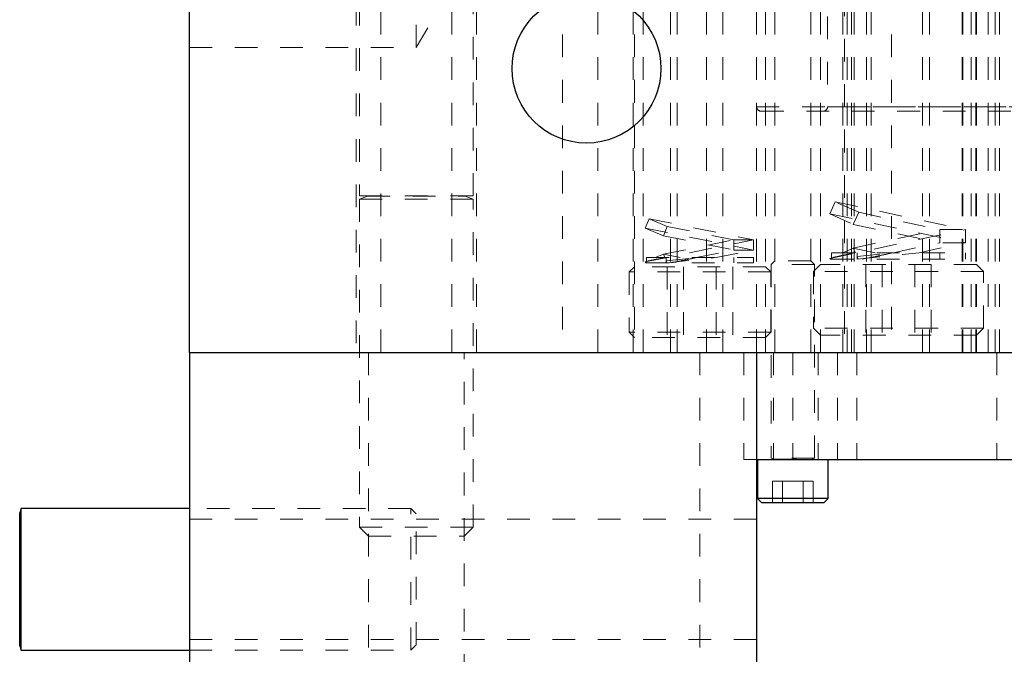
# Model space of a CAD drawing. Header units: inches. Extents: x 1802 to 2468, y -253 to -72.
# Tile 266 of 570: x 2067.22 to 2071.56, y -119.03 to -116.23. Entities that reach past the tile are written whole.
import ezdxf

# ---------------------------------------------------------------- set-up
doc = ezdxf.new("R2010")
doc.units = ezdxf.units.IN
doc.header["$LTSCALE"] = 0.5
doc.header["$MEASUREMENT"] = 0
doc.linetypes.add('HIDDEN', pattern=[0.225, 0.15, -0.075])
doc.layers.add('DSS-M-S', color=53, linetype='Continuous')
doc.layers.add('SVD-M-S', color=8, linetype='Continuous')

msp = doc.modelspace()

# ---------------------------------------------------------------- linework, layer by layer
at = {"layer": 'DSS-M-S', "linetype": 'HIDDEN', "lineweight": 18}
for p, q in [((2070.77666, -112.21667), (2070.77666, -116.61417)), ((2068.80791, -115.19667), (2068.80791, -117.69667)), ((2069.12041, -117.69667), (2069.12041, -115.19667)), ((2069.76366, -115.19667), (2069.76366, -117.69667)), ((2069.96466, -117.69667), (2069.96466, -115.19667)), ((2070.08466, -115.19667), (2070.08466, -117.69667)), ((2070.11366, -115.19667), (2070.11366, -117.69667)), ((2070.24366, -117.69667), (2070.24366, -115.19667)), ((2070.31466, -117.69667), (2070.31466, -115.19667)), ((2070.46416, -115.19667), (2070.46416, -117.69667)), ((2070.46416, -115.19667), (2070.46416, -116.61417)), ((2070.50321, -117.69667), (2070.50321, -115.19667)), ((2070.54411, -115.19667), (2070.54411, -117.69667)), ((2070.70311, -117.69667), (2070.70311, -115.19667)), ((2070.74541, -115.19667), (2070.74541, -117.69667)), ((2070.84347, -117.69667), (2070.84347, -115.19667)), ((2070.86347, -117.69667), (2070.86347, -115.19667)), ((2070.86347, -117.69667), (2070.86347, -115.19667)), ((2070.88291, -115.19667), (2070.88291, -117.69667)), ((2070.89347, -117.69667), (2070.89347, -115.19667)), ((2070.89347, -117.69667), (2070.89347, -115.19667)), ((2070.94847, -117.69667), (2070.94847, -115.19667)), ((2070.94847, -117.69667), (2070.94847, -115.19667)), ((2070.96847, -117.69667), (2070.96847, -115.19667)), ((2071.19541, -117.69667), (2071.19541, -115.19667)), ((2071.37366, -115.19667), (2071.37366, -117.69667)), ((2071.40985, -117.69667), (2071.40985, -115.19667)), ((2071.42985, -117.69667), (2071.42985, -115.19667)), ((2071.42985, -117.69667), (2071.42985, -115.19667)), ((2071.43291, -117.69667), (2071.43291, -115.19667)), ((2071.48485, -117.69667), (2071.48485, -115.19667)), ((2071.48485, -117.69667), (2071.48485, -115.19667)), ((2071.53485, -117.69667), (2071.53485, -115.19667)), ((2069.60791, -115.69667), (2069.60791, -117.69667)), ((2069.92041, -117.69667), (2069.92041, -115.69667)), ((2069.92511, -115.69667), (2069.92511, -117.69667)), ((2071.05791, -115.69667), (2071.05791, -117.69667)), ((2071.37041, -117.69667), (2071.37041, -115.69667)), ((2068.69866, -115.75667), (2068.69866, -117.69667)), ((2069.22966, -117.69667), (2069.22966, -115.75667)), ((2070.85166, -115.91542), (2070.85166, -117.69667)), ((2071.22666, -117.69667), (2071.22666, -115.91542)), ((2068.96416, -116.35292), (2068.96416, -116.04042)), ((2071.51485, -117.69667), (2071.51485, -116.01974)), ((2071.51485, -117.69667), (2071.51485, -116.01974)), ((2068.96416, -116.35292), (2069.05804, -116.19667)), ((2067.96416, -116.35292), (2068.96416, -116.35292)), ((2070.46416, -116.61417), (2072.96239, -116.61417)), ((2070.48416, -116.63417), (2072.94416, -116.63417)), ((2070.77666, -116.61417), (2072.64988, -116.61417)), ((2068.75321, -117.69667), (2068.75321, -119.32667)), ((2069.17511, -119.32667), (2069.17511, -117.69667)), ((2070.21416, -117.69667), (2070.21416, -123.19667)), ((2070.46416, -118.43102), (2067.96416, -118.43102)), ((2067.96416, -118.96232), (2070.46416, -118.96232))]:
    msp.add_line(p, q, dxfattribs=at)
at = {"layer": 'DSS-M-S', "linetype": 'Continuous', "lineweight": 25}
for p, q in [((2067.96416, -117.69667), (2067.96416, -115.19667)), ((2067.96416, -117.69667), (2085.46416, -117.69667)), ((2067.96416, -117.69667), (2067.96416, -121.69667)), ((2070.46416, -117.69667), (2070.46416, -119.94667))]:
    msp.add_line(p, q, dxfattribs=at)
msp.add_circle((2069.71416, -116.44667), 0.3281, dxfattribs=at)
at = {"layer": 'DSS-M-S', "linetype": 'HIDDEN', "lineweight": 18}
for centre, start, end in [((2070.48416, -116.61417), 180, 270), ((2070.75666, -116.61417), 270, 0)]:
    msp.add_arc(centre, 0.02, start, end, dxfattribs=at)
at = {"layer": 'SVD-M-S', "linetype": 'HIDDEN', "lineweight": 18}
for p, q in [((2068.71416, -115.75667), (2068.71416, -117.00707)), ((2069.21416, -117.00707), (2069.21416, -115.75667)), ((2068.71416, -117.00707), (2069.21416, -117.00707)), ((2068.74901, -117.00859), (2068.71416, -117.02128)), ((2068.71416, -117.02128), (2069.21416, -117.02128)), ((2068.71416, -117.02128), (2068.71416, -118.46762)), ((2068.74901, -117.00859), (2069.17931, -117.00859)), ((2069.21416, -117.02128), (2069.17931, -117.00859)), ((2069.21416, -118.46762), (2069.21416, -117.02128)), ((2070.81063, -117.03342), (2070.7869, -117.08654)), ((2070.81063, -117.03342), (2071.38447, -117.15577)), ((2070.91392, -117.07956), (2070.81063, -117.03342)), ((2070.89019, -117.13268), (2070.91392, -117.07956)), ((2070.91392, -117.07956), (2071.27135, -117.15577)), ((2069.99038, -117.10778), (2069.97295, -117.14892)), ((2069.99038, -117.10778), (2070.4501, -117.20115)), ((2070.07037, -117.14167), (2069.99038, -117.10778)), ((2070.7869, -117.08654), (2070.89019, -117.13268)), ((2070.7869, -117.08654), (2071.38447, -117.21395)), ((2069.97295, -117.14892), (2070.4501, -117.24583)), ((2069.97295, -117.14892), (2070.05294, -117.18281)), ((2070.05294, -117.18281), (2070.07037, -117.14167)), ((2070.07037, -117.14167), (2070.36322, -117.20115)), ((2070.7869, -117.28319), (2071.38447, -117.15577)), ((2070.89019, -117.13268), (2071.27135, -117.21395)), ((2070.89019, -117.23704), (2071.27135, -117.15577)), ((2071.27135, -117.15577), (2071.38447, -117.15577)), ((2071.27135, -117.21395), (2071.27135, -117.15577)), ((2071.38447, -117.15577), (2071.38447, -117.21395)), ((2069.97295, -117.29805), (2070.4501, -117.20115)), ((2070.05294, -117.18281), (2070.36322, -117.24583)), ((2070.05294, -117.26416), (2070.36322, -117.20115)), ((2070.36322, -117.20115), (2070.4501, -117.20115)), ((2070.36322, -117.24583), (2070.36322, -117.20115)), ((2070.4501, -117.20115), (2070.4501, -117.24583)), ((2071.0667, -117.25758), (2071.27135, -117.21395)), ((2071.17983, -117.25758), (2071.38447, -117.21395)), ((2071.38447, -117.21395), (2071.27135, -117.21395)), ((2070.19822, -117.27933), (2070.36322, -117.24583)), ((2070.2851, -117.27933), (2070.4501, -117.24583)), ((2070.4501, -117.24583), (2070.36322, -117.24583)), ((2070.79385, -117.25758), (2071.38447, -117.25758)), ((2070.79385, -117.25758), (2070.79385, -117.28008)), ((2070.89019, -117.23704), (2070.84421, -117.25758)), ((2070.98653, -117.25758), (2070.89019, -117.23704)), ((2070.89019, -117.23704), (2070.89936, -117.25758)), ((2070.90697, -117.28667), (2071.17983, -117.25758)), ((2070.90697, -117.27461), (2071.0667, -117.25758)), ((2070.90697, -117.25758), (2070.90697, -117.27461)), ((2070.93028, -117.28667), (2071.0667, -117.25758)), ((2071.27135, -117.28667), (2071.27135, -117.25758)), ((2071.38447, -117.28667), (2071.38447, -117.25758)), ((2069.97822, -117.29581), (2069.97295, -117.29805)), ((2069.97295, -117.29805), (2069.97448, -117.30167)), ((2069.97822, -117.27933), (2070.4501, -117.27933)), ((2069.97822, -117.27933), (2069.97822, -117.29581)), ((2069.97822, -117.29581), (2069.97822, -117.30167)), ((2070.05294, -117.26416), (2070.01712, -117.27933)), ((2070.05294, -117.26416), (2070.05937, -117.27933)), ((2070.12766, -117.27933), (2070.05294, -117.26416)), ((2070.0651, -117.30167), (2070.2851, -117.27933)), ((2070.0651, -117.29285), (2070.19822, -117.27933)), ((2070.0651, -117.27933), (2070.0651, -117.29285)), ((2070.0651, -117.30167), (2070.0651, -117.29285)), ((2070.06883, -117.30167), (2070.0651, -117.29285)), ((2070.08822, -117.30167), (2070.19822, -117.27933)), ((2070.36322, -117.30167), (2070.36322, -117.27933)), ((2070.4501, -117.30167), (2070.4501, -117.27933)), ((2070.54411, -117.29411), (2070.52861, -117.30961)), ((2070.70311, -117.29411), (2070.54411, -117.29411)), ((2070.71861, -117.30961), (2070.70311, -117.29411)), ((2070.79385, -117.28008), (2070.7869, -117.28319)), ((2070.7869, -117.28319), (2070.78846, -117.28667)), ((2070.78846, -117.28667), (2070.79385, -117.28667)), ((2070.79385, -117.28008), (2070.79385, -117.28667)), ((2070.79385, -117.28667), (2071.38447, -117.28667)), ((2070.90697, -117.28667), (2070.90697, -117.27461)), ((2070.91236, -117.28667), (2070.90697, -117.27461)), ((2069.92511, -117.31917), (2069.90166, -117.34262)), ((2070.52666, -117.34262), (2069.90166, -117.34262)), ((2069.90166, -117.34262), (2069.90166, -117.60822)), ((2070.50321, -117.31917), (2069.92511, -117.31917)), ((2069.97448, -117.30167), (2069.97822, -117.30167)), ((2069.97822, -117.30167), (2070.4501, -117.30167)), ((2070.06982, -117.31917), (2070.06982, -117.63167)), ((2070.14199, -117.31917), (2070.14199, -117.63167)), ((2070.28633, -117.31917), (2070.28633, -117.63167)), ((2070.3585, -117.31917), (2070.3585, -117.63167)), ((2070.52666, -117.34262), (2070.50321, -117.31917)), ((2070.52666, -117.60822), (2070.52666, -117.34262)), ((2070.71861, -117.30961), (2070.52861, -117.30961)), ((2070.52861, -117.30961), (2070.52861, -118.16308)), ((2070.74541, -117.30917), (2070.71416, -117.34042)), ((2071.46416, -117.34042), (2070.71416, -117.34042)), ((2070.71416, -117.34042), (2070.71416, -117.59042)), ((2070.71861, -118.16308), (2070.71861, -117.30961)), ((2071.43291, -117.30917), (2070.74541, -117.30917)), ((2070.94482, -117.30917), (2070.94482, -117.62167)), ((2071.01699, -117.30917), (2071.01699, -117.62167)), ((2071.16133, -117.30917), (2071.16133, -117.62167)), ((2071.2335, -117.30917), (2071.2335, -117.62167)), ((2071.46416, -117.34042), (2071.43291, -117.30917)), ((2071.46416, -117.59042), (2071.46416, -117.34042)), ((2071.46416, -117.59042), (2070.71416, -117.59042)), ((2070.71416, -117.59042), (2070.74541, -117.62167)), ((2071.43291, -117.62167), (2071.46416, -117.59042)), ((2070.52666, -117.60822), (2069.90166, -117.60822)), ((2069.90166, -117.60822), (2069.92511, -117.63167)), ((2070.50321, -117.63167), (2069.92511, -117.63167)), ((2070.50321, -117.63167), (2070.52666, -117.60822)), ((2071.43291, -117.62167), (2070.74541, -117.62167)), ((2070.40707, -117.69667), (2070.40707, -118.16911)), ((2070.53896, -117.69667), (2070.53896, -118.16911)), ((2070.62361, -117.69667), (2070.62361, -118.16911)), ((2070.62361, -117.69667), (2070.62361, -118.16911)), ((2070.62361, -117.69667), (2070.62361, -118.16911)), ((2070.73581, -117.69667), (2070.73581, -118.16911)), ((2070.82046, -117.69667), (2070.82046, -118.16911)), ((2070.9051, -117.69667), (2070.9051, -118.16911)), ((2071.52321, -117.69667), (2071.52321, -118.16911)), ((2070.71861, -118.16308), (2070.52861, -118.16308)), ((2070.52861, -118.16308), (2070.53991, -118.16719)), ((2070.71861, -118.16872), (2070.52861, -118.16872)), ((2070.52861, -118.16872), (2070.52861, -118.16911)), ((2070.53991, -118.16719), (2070.7073, -118.16719)), ((2070.7073, -118.16719), (2070.71861, -118.16308)), ((2070.71861, -118.16911), (2070.71861, -118.16872)), ((2070.40707, -118.16911), (2070.46416, -118.16911)), ((2070.5785, -118.26411), (2070.5334, -118.26411)), ((2070.5334, -118.26411), (2070.5334, -118.35911)), ((2070.66871, -118.26411), (2070.5785, -118.26411)), ((2070.5785, -118.26411), (2070.5785, -118.35911)), ((2070.71382, -118.26411), (2070.66871, -118.26411)), ((2070.66871, -118.26411), (2070.66871, -118.35911)), ((2070.71382, -118.26411), (2070.71382, -118.35911)), ((2068.94071, -118.38417), (2067.96416, -118.38417)), ((2068.94071, -119.00917), (2068.94071, -118.38417)), ((2068.96416, -118.40762), (2068.94071, -118.38417)), ((2067.21608, -118.40343), (2067.21608, -118.98992)), ((2068.96416, -118.98572), (2068.96416, -118.40762)), ((2068.71416, -118.46762), (2069.21416, -118.46762)), ((2068.71416, -118.46762), (2068.75321, -118.50667)), ((2069.17511, -118.50667), (2069.21416, -118.46762)), ((2068.75321, -118.50667), (2069.17511, -118.50667)), ((2068.94071, -119.00917), (2068.96416, -118.98572)), ((2067.96416, -119.00917), (2068.94071, -119.00917))]:
    msp.add_line(p, q, dxfattribs=at)
at = {"layer": 'SVD-M-S', "linetype": 'Continuous', "lineweight": 25}
for p, q in [((2070.46416, -118.16911), (2072.02125, -118.16911)), ((2070.46761, -118.16911), (2070.46761, -118.34011)), ((2070.77961, -118.34011), (2070.77961, -118.16911)), ((2070.46761, -118.34011), (2070.48661, -118.35911)), ((2070.77961, -118.34011), (2070.46761, -118.34011)), ((2070.76061, -118.35911), (2070.77961, -118.34011)), ((2067.22309, -118.38417), (2067.21608, -118.40343)), ((2067.96416, -118.38417), (2067.22309, -118.38417)), ((2067.22309, -119.00917), (2067.22309, -118.38417)), ((2070.76061, -118.35911), (2070.48661, -118.35911)), ((2067.21608, -118.98992), (2067.21608, -118.40343)), ((2067.21608, -118.98992), (2067.22309, -119.00917)), ((2067.22309, -119.00917), (2067.96416, -119.00917))]:
    msp.add_line(p, q, dxfattribs=at)
at = {"layer": 'SVD-M-S', "linetype": 'HIDDEN', "lineweight": 18}
for centre, start, end in [((2068.74874, -117.00785), 290, 90), ((2069.17957, -117.00785), 90, 250), ((2070.53964, -118.16793), 270, 70), ((2070.70757, -118.16793), 110, 270)]:
    msp.add_arc(centre, 0.000787, start, end, dxfattribs=at)
for points, knots in [([(2070.89677, -117.25758), (2070.87382, -117.26258), (2070.82798, -117.27255), (2070.79785, -117.2792), (2070.79489, -117.27985), (2070.79385, -117.28008)], [0, 0, 0, 0, 0.3929294, 0.7851672, 1, 1, 1, 1]), ([(2071.0667, -117.25758), (2071.04627, -117.26208), (2071.00542, -117.27106), (2070.96157, -117.28089), (2070.94257, -117.28519), (2070.93599, -117.28667)], [0, 0, 0, 0, 0.3954206, 0.7905716, 1, 1, 1, 1]), ([(2070.05757, -117.27933), (2070.03956, -117.28306), (2070.00357, -117.29051), (2069.98104, -117.29523), (2069.97893, -117.29567), (2069.97822, -117.29581)], [0, 0, 0, 0, 0.3998432, 0.7991389, 1, 1, 1, 1]), ([(2070.19822, -117.27933), (2070.18147, -117.28283), (2070.14798, -117.28982), (2070.11275, -117.29731), (2070.09725, -117.30063), (2070.09235, -117.30167)], [0, 0, 0, 0, 0.40622825, 0.81232037, 1, 1, 1, 1])]:
    msp.add_open_spline(points, degree=3, knots=knots, dxfattribs=at)

doc.saveas('drawing.dxf')
